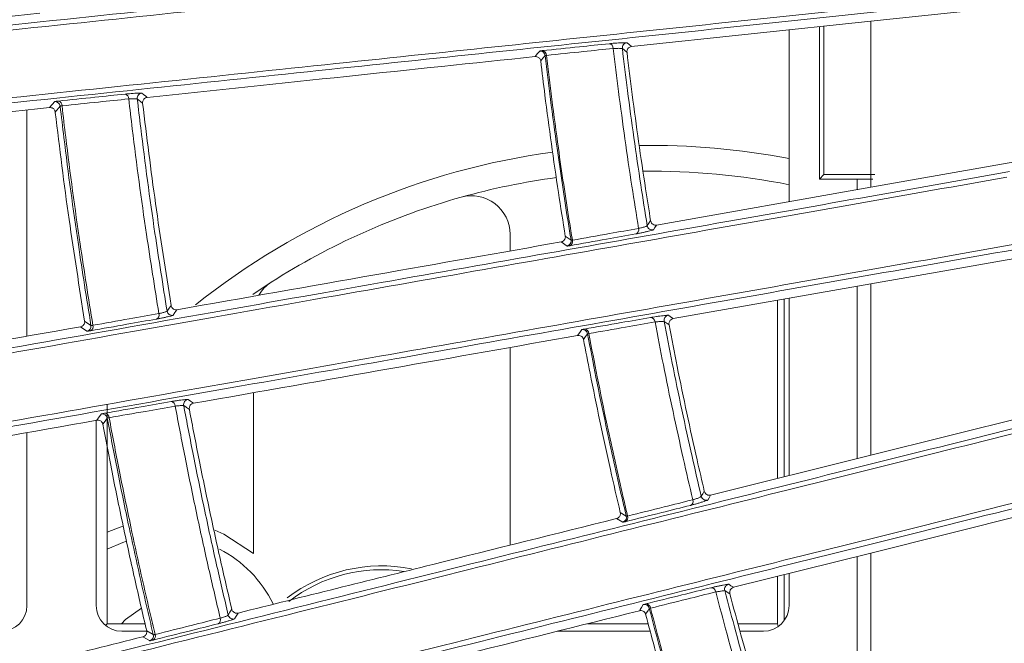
# Model space of a CAD drawing. Header units: millimetres. Extents: x 0 to 1118, y 0 to 864.
# Tile 322 of 512: x 480 to 489, y 410 to 416. Entities that reach past the tile are written whole.
import ezdxf

# ---------------------------------------------------------------- set-up
doc = ezdxf.new("R2010")
doc.units = ezdxf.units.MM
doc.styles.add('SLDTEXTSTYLE0', font='TXT', dxfattribs={"width": 0.605})
doc.dimstyles.new('SLDDIMSTYLE3', dxfattribs={"dimtxt": 3.175, "dimasz": 3.302, "dimexe": 0, "dimexo": 0.0625, "dimgap": 0.79375, "dimtad": 0, "dimtih": 1, "dimtoh": 1, "dimdec": 1, "dimlfac": 4, "dimrnd": 1e-09, "dimzin": 12, "dimdsep": 46, "dimtxsty": 'SLDTEXTSTYLE0', "dimsah": 1, "dimcen": 0.09, "dimadec": 0, "dimazin": 3, "dimtfac": 1, "dimtofl": 0, "dimtmove": 0, "dimatfit": 3, "dimfxl": 1, "dimfrac": 2, "dimtolj": 1, "dimtzin": 12, "dimarcsym": 0})

# ---------------------------------------------------------------- blocks, each defined once
blk = doc.blocks.new('_D_9')
at = {"color": 7, "linetype": 'Continuous', "lineweight": 0}
for p, q in [((522.1253, 420.3386), (447.1385, 420.3386)), ((448.7385, 420.3386), (448.7385, 403.9348)), ((448.7385, 382.6583), (448.7385, 399.0621)), ((465.7357, 382.6583), (447.1385, 382.6583))]:
    blk.add_line(p, q, dxfattribs=at)
for points in [[(448.7385, 420.3386), (448.2305, 417.0366), (449.2465, 417.0366)], [(448.7385, 382.6583), (449.2465, 385.9603), (448.2305, 385.9603)]]:
    blk.add_solid(points, dxfattribs=at)
at = {"color": 7, "linetype": 'Continuous', "lineweight": 0, "insert": (443.2814, 403.1549), "char_height": 3.175, "attachment_point": 1, "style": 'SLDTEXTSTYLE0'}
blk.add_mtext('150.7', dxfattribs=at)

msp = doc.modelspace()

# ---------------------------------------------------------------- linework, layer by layer
at = {"color": 7, "linetype": 'Continuous', "lineweight": 15}
for p, q in [((487.9107, 416.1794), (489.2466, 416.3198)), ((485.5803, 415.9345), (487.9107, 416.1794)), ((487.4107, 416.1268), (487.4107, 414.6427)), ((487.4545, 416.1314), (487.4545, 414.6864)), ((487.9107, 414.5633), (487.9107, 416.1794)), ((487.1146, 414.4229), (487.1146, 416.0957)), ((479.6896, 413.1136), (479.6896, 415.3153)), ((489.4556, 414.8357), (487.9107, 414.5633)), ((487.4545, 414.6864), (487.4107, 414.6427)), ((487.4545, 414.6864), (487.9491, 414.6864)), ((487.4107, 414.6427), (487.9317, 414.6427)), ((487.7771, 414.5397), (487.7771, 414.6427)), ((487.9107, 414.5633), (485.8246, 414.1954)), ((484.3967, 414.1058), (484.3967, 413.9436)), ((487.9107, 413.6242), (489.6161, 413.9249)), ((482.0698, 413.639), (481.8905, 413.5205)), ((485.9853, 413.2847), (487.9107, 413.6242)), ((487.7771, 411.9227), (487.7771, 413.6006)), ((487.9107, 411.956), (487.9107, 413.6242)), ((487.0029, 413.4641), (487.0029, 411.7297)), ((487.0685, 411.746), (487.0685, 413.4757)), ((487.1146, 411.7575), (487.1146, 413.4838)), ((484.3967, 413.0046), (484.3967, 411.0798)), ((481.8967, 410.9979), (481.8967, 412.5638)), ((480.4732, 410.3146), (480.4732, 412.4508)), ((489.9279, 412.459), (487.9107, 411.956)), ((480.3646, 412.2936), (480.3646, 410.4919)), ((479.6896, 410.4919), (479.6896, 412.1746)), ((487.9107, 411.956), (486.3502, 411.5669)), ((487.9107, 411.0029), (490.1516, 411.5615)), ((486.5741, 410.6696), (487.9107, 411.0029)), ((487.7771, 409.2152), (487.7771, 410.9696)), ((487.9107, 409.2586), (487.9107, 411.0029)), ((487.0029, 410.7765), (487.0029, 410.3146)), ((487.0685, 410.3472), (487.0685, 410.7929)), ((487.1146, 410.4919), (487.1146, 410.8044)), ((480.4567, 410.2981), (480.4732, 410.3146)), ((480.841, 410.3146), (480.4732, 410.3146)), ((485.7423, 410.3146), (485.1501, 410.3146)), ((487.0029, 410.3146), (486.617, 410.3146)), ((487.0093, 410.288), (487.0029, 410.3146)), ((480.6146, 410.2419), (480.8572, 410.2419)), ((484.8586, 410.2419), (485.7617, 410.2419)), ((486.6365, 410.2419), (486.8646, 410.2419))]:
    msp.add_line(p, q, dxfattribs=at)
at = {"color": 9, "linetype": 'Continuous', "lineweight": 0}
for p, q in [((479.9603, 415.3979), (479.9114, 415.3387)), ((484.8944, 414.0314), (484.9526, 413.9918)), ((484.9353, 414.0867), (484.9912, 414.0487)), ((480.2521, 413.2614), (480.3137, 413.2192)), ((485.8975, 413.2585), (485.9453, 413.224)), ((480.2113, 413.2056), (480.2746, 413.1622)), ((485.4339, 411.3384), (485.4946, 411.3031)), ((485.4708, 411.3965), (485.5292, 411.3625)), ((480.8567, 410.2465), (480.9209, 410.2087))]:
    msp.add_line(p, q, dxfattribs=at)
at = {"color": 9, "linetype": 'Continuous', "lineweight": 0, "flags": 128}
for points in [[(485.5373, 415.9703), (485.5575, 415.9535), (485.5803, 415.9345)], [(484.6407, 415.8357), (484.6644, 415.8642), (484.6858, 415.8898)], [(484.7387, 415.8457), (484.717, 415.8198), (484.6954, 415.7938)], [(485.5362, 415.8767), (485.5135, 415.8956), (485.511, 415.8977), (485.4909, 415.9145)], [(480.811, 415.4803), (480.827, 415.4671), (480.8472, 415.4504), (480.8616, 415.4385)], [(480.0137, 415.3538), (479.9976, 415.3342), (479.9661, 415.2962)], [(480.8174, 415.3814), (480.7972, 415.3981), (480.765, 415.4247)], [(485.7332, 414.1899), (485.7498, 414.2143), (485.7663, 414.2388)], [(485.8246, 414.1954), (485.8079, 414.1708), (485.7933, 414.1492)], [(481.0554, 413.3581), (481.0746, 413.3862), (481.0938, 413.4142)], [(481.1519, 413.3714), (481.1325, 413.3431), (481.115, 413.3174)], [(485.9399, 413.3174), (485.9612, 413.302), (485.9853, 413.2847)], [(485.0549, 413.1206), (485.0766, 413.1506), (485.0961, 413.1777)], [(485.1519, 413.1374), (485.1321, 413.11), (485.1124, 413.0826)], [(481.2593, 412.4989), (481.2847, 412.4807), (481.3126, 412.4608)], [(481.2724, 412.4007), (481.2449, 412.4204), (481.2427, 412.422), (481.2173, 412.4401)], [(480.3718, 412.2949), (480.3951, 412.3274), (480.4165, 412.3573)], [(480.4728, 412.317), (480.4511, 412.2867), (480.4294, 412.2564)], [(486.2596, 411.5551), (486.2743, 411.5806), (486.2891, 411.6061)], [(486.3502, 411.5669), (486.3353, 411.5412), (486.3223, 411.5187)], [(486.5266, 410.699), (486.5489, 410.6852), (486.5741, 410.6696)], [(486.5384, 410.6063), (486.5134, 410.6218), (486.5107, 410.6235), (486.4884, 410.6373)], [(485.6575, 410.4411), (485.6648, 410.4528), (485.677, 410.4725), (485.6946, 410.5008)], [(485.7531, 410.4644), (485.7409, 410.4448), (485.7175, 410.4072)], [(481.6512, 410.3991), (481.6682, 410.4283), (481.6854, 410.4576)], [(481.7464, 410.419), (481.729, 410.3894), (481.7134, 410.3627)], [(480.8858, 410.1491), (480.8836, 410.1504), (480.8543, 410.1677), (480.8199, 410.1879)]]:
    msp.add_lwpolyline(points, dxfattribs=at)
at = {"color": 7, "linetype": 'Continuous', "lineweight": 15, "flags": 128}
for points in [[(480.4732, 411.2062), (480.5969, 411.2546), (480.6263, 411.2641)], [(481.5209, 411.2272), (481.6084, 411.1883), (481.8967, 410.9979)], [(480.6595, 411.1172), (480.6241, 411.1053), (480.4732, 411.0396)], [(480.8061, 410.4651), (480.6505, 410.3576), (480.612, 410.3146)]]:
    msp.add_lwpolyline(points, dxfattribs=at)
at = {"color": 9, "linetype": 'Continuous', "lineweight": 0}
for centre, radius, start, end in [((485.3563, 415.9155), 0.0462, 359.36773, 83.32539), ((484.689, 415.8399), 0.05, 6.69779, 93.62895), ((484.7052, 415.8479), 0.0461, 359.10632, 82.85731), ((480.6364, 415.4261), 0.0455, 357.15893, 78.4194), ((480.8147, 415.4304), 0.05, 94.26634, 186.57356), ((479.964, 415.348), 0.05, 6.63655, 94.21477), ((479.9863, 415.3588), 0.0455, 356.80337, 77.37277), ((485.6046, 414.1515), 0.0456, 292.29428, 14.65755), ((484.9418, 414.0407), 0.05, 282.37552, 9.17293), ((484.9602, 414.037), 0.0454, 292.74488, 14.96017), ((481.1048, 413.3664), 0.05, 189.52641, 281.73639), ((480.9327, 413.3208), 0.0448, 297.06412, 17.35217), ((485.7631, 413.2499), 0.0463, 2.89889, 87.25518), ((480.2643, 413.2111), 0.05, 281.79272, 9.27043), ((480.2893, 413.2064), 0.0447, 298.09272, 17.80332), ((485.1027, 413.1281), 0.05, 10.66556, 97.62738), ((485.1183, 413.1371), 0.0462, 2.65184, 86.79503), ((481.0887, 412.4324), 0.0457, 0.84292, 82.42891), ((481.2665, 412.4493), 0.05, 98.25758, 190.5997), ((480.4236, 412.3078), 0.05, 10.61001, 98.20448), ((480.4449, 412.3199), 0.0456, 0.50494, 81.40588), ((486.134, 411.5077), 0.0454, 296.17919, 18.17748), ((485.4805, 411.3511), 0.05, 286.37905, 13.14294), ((485.4992, 411.3485), 0.0453, 296.6109, 18.48134), ((486.3548, 410.6193), 0.0465, 6.45248, 91.19234), ((485.7047, 410.4518), 0.05, 14.63956, 101.61967), ((485.7195, 410.4617), 0.0464, 6.22342, 90.74342), ((481.5314, 410.3532), 0.0446, 300.81611, 20.93371), ((481.6998, 410.4108), 0.05, 193.55045, 285.74919), ((480.8722, 410.1973), 0.05, 285.80421, 13.24703), ((480.8975, 410.1942), 0.0445, 301.82039, 21.39793)]:
    msp.add_arc(centre, radius, start, end, dxfattribs=at)
at = {"color": 7, "linetype": 'Continuous', "lineweight": 15}
for centre, radius, start, end in [((485.5406, 415.9203), 0.05, 93.69728, 186.66701), ((485.7717, 407.8458), 7.125, 79.13589, 90.92425), ((485.7717, 407.8458), 7.125, 97.73734, 128.53896), ((485.7717, 407.8458), 6.875, 78.73576, 90.63775), ((485.7717, 407.8458), 6.875, 97.71663, 105.6185), ((485.7717, 407.8458), 6.875, 105.6185, 122.57897), ((484.0217, 414.1058), 0.375, 0, 105.6185), ((485.7826, 414.1981), 0.05, 189.45977, 282.30523), ((482.2717, 413.323), 0.375, 122.57897, 149.30364), ((485.9466, 413.2678), 0.05, 97.69689, 190.70529), ((486.3082, 411.5667), 0.05, 193.49144, 286.30346), ((481.0217, 409.9864), 1.1875, 26.04513, 62.76708), ((483.1467, 409.3614), 1.5166, 79.02622, 127.35028), ((483.1467, 409.3614), 1.4794, 81.45462, 127.66813), ((486.5368, 410.65), 0.05, 101.6902, 194.73705), ((479.4396, 410.4919), 0.25, 270, 0), ((480.6146, 410.4919), 0.25, 180, 270), ((486.8646, 410.4919), 0.25, 270, 0)]:
    msp.add_arc(centre, radius, start, end, dxfattribs=at)
for points, knots in [([(497.5433, 443.0689), (496.9297, 442.3235), (495.7002, 440.8299), (494.1013, 438.4025), (492.6936, 435.8608), (491.5028, 433.2002), (490.5408, 430.4353), (489.8118, 427.5836), (489.3229, 424.6785), (489.0834, 421.7704), (489.0947, 418.8786), (489.3416, 416.0211), (489.8199, 413.1948), (490.5257, 410.4291), (491.4587, 407.7421), (492.604, 405.1447), (493.9575, 402.6532), (495.5709, 400.1533), (496.8559, 398.5861), (497.5433, 397.7477)], [0, 0, 0, 0, 0.058748, 0.117702, 0.176654, 0.235398, 0.294707, 0.354238, 0.413765, 0.473066, 0.530775, 0.588694, 0.646616, 0.704331, 0.761659, 0.819183, 0.87671, 0.934045, 1, 1, 1, 1]), ([(488.9178, 417.0808), (487.9494, 416.979), (486.4947, 416.826), (484.3992, 416.6056), (482.7542, 416.4325), (481.0236, 416.2504), (479.1785, 416.0563), (477.2019, 415.8483), (475.3414, 415.6525), (473.6674, 415.4763), (472.6961, 415.3741), (472.2086, 415.3228)], [0, 0, 0, 0, 0.214384, 0.322039, 0.429682, 0.536985, 0.64426, 0.754035, 0.863727, 0.931607, 1, 1, 1, 1]), ([(472.2176, 415.3737), (472.7027, 415.4247), (473.6767, 415.5271), (475.3357, 415.7015), (477.1684, 415.8943), (479.1363, 416.1012), (481.0044, 416.2977), (482.7656, 416.4829), (484.4214, 416.657), (486.5189, 416.8777), (487.9769, 417.031), (488.9505, 417.1334)], [0, 0, 0, 0, 0.067951, 0.136465, 0.243395, 0.3504, 0.460489, 0.570609, 0.677677, 0.784756, 1, 1, 1, 1]), ([(472.188, 414.6633), (472.6882, 414.7159), (473.693, 414.8215), (475.379, 414.9987), (477.2219, 415.1924), (479.1853, 415.3986), (481.0492, 415.5945), (482.8072, 415.7791), (484.4607, 415.9528), (486.5562, 416.1729), (488.0134, 416.3259), (488.9865, 416.4281)], [0, 0, 0, 0, 0.069758, 0.140137, 0.24657, 0.353077, 0.46264, 0.572235, 0.6789, 0.785576, 1, 1, 1, 1]), ([(489.0295, 416.382), (488.0604, 416.2802), (486.6047, 416.1272), (484.5085, 415.9071), (482.8628, 415.7342), (481.131, 415.5523), (479.2843, 415.3583), (477.3059, 415.1506), (475.4289, 414.9534), (473.7206, 414.7739), (472.713, 414.6681), (472.2072, 414.6149)], [0, 0, 0, 0, 0.213288, 0.320387, 0.427474, 0.534324, 0.641145, 0.750446, 0.859664, 0.929549, 1, 1, 1, 1]), ([(479.8148, 416.2583), (479.1803, 416.1916), (477.9063, 416.0577), (476.5023, 415.9101), (475.7975, 415.836)], [0, 0, 0, 0, 0.498086, 1, 1, 1, 1]), ([(484.711, 415.8936), (484.8319, 415.9062), (485.0502, 415.9289), (485.2655, 415.9513), (485.3616, 415.9613)], [0, 0, 0, 0, 0.553615, 1, 1, 1, 1]), ([(485.5803, 415.9345), (485.5725, 415.9325), (485.5596, 415.9293), (485.5457, 415.9152), (485.5385, 415.9015), (485.5355, 415.8885), (485.536, 415.8804), (485.5362, 415.8767)], [0, 0, 0, 0, 0.359578, 0.596051, 0.76508, 0.894153, 1, 1, 1, 1]), ([(480.8616, 415.4385), (481.5177, 415.5075), (482.8322, 415.6456), (484.0372, 415.7723), (484.6407, 415.8357)], [0, 0, 0, 0, 0.499144, 1, 1, 1, 1]), ([(484.6954, 415.7938), (484.6946, 415.7979), (484.6929, 415.8061), (484.6862, 415.8177), (484.6747, 415.8289), (484.6585, 415.836), (484.6464, 415.8358), (484.6407, 415.8357)], [0, 0, 0, 0, 0.126915, 0.253046, 0.442979, 0.735045, 1, 1, 1, 1]), ([(485.6487, 414.1631), (485.6267, 414.3), (485.58, 414.5901), (485.5152, 415.0344), (485.4547, 415.4815), (485.4193, 415.7753), (485.4025, 415.9149)], [0, 0, 0, 0, 0.235149, 0.4983, 0.761471, 1, 1, 1, 1]), ([(485.4909, 415.9145), (485.5073, 415.7784), (485.5423, 415.4885), (485.6022, 415.0456), (485.6663, 414.6068), (485.712, 414.3219), (485.7332, 414.1899)], [0, 0, 0, 0, 0.236129, 0.502905, 0.769659, 1, 1, 1, 1]), ([(485.7663, 414.2388), (485.7498, 414.3418), (485.7089, 414.5978), (485.6485, 415.0075), (485.5881, 415.4504), (485.5528, 415.7404), (485.5362, 415.8767)], [0, 0, 0, 0, 0.189306, 0.470175, 0.751044, 1, 1, 1, 1]), ([(484.9353, 414.0867), (484.9126, 414.2287), (484.8648, 414.5283), (484.7985, 414.9866), (484.7413, 415.4136), (484.7088, 415.683), (484.6954, 415.7938)], [0, 0, 0, 0, 0.250253, 0.527995, 0.805737, 1, 1, 1, 1]), ([(480.8616, 415.4385), (480.8554, 415.4372), (480.8436, 415.4345), (480.8294, 415.4228), (480.8207, 415.4086), (480.8167, 415.3945), (480.8172, 415.3855), (480.8174, 415.3814)], [0, 0, 0, 0, 0.26927, 0.521122, 0.713668, 0.870125, 1, 1, 1, 1]), ([(481.0938, 413.4142), (481.0416, 413.7442), (480.9382, 414.3983), (480.8574, 415.0557), (480.8174, 415.3814)], [0, 0, 0, 0, 0.504538, 1, 1, 1, 1]), ([(475.8942, 414.9164), (476.5932, 414.9899), (477.9975, 415.1375), (479.2715, 415.2714), (479.9114, 415.3387)], [0, 0, 0, 0, 0.497771, 1, 1, 1, 1]), ([(479.9661, 415.2962), (479.9652, 415.3007), (479.9634, 415.3096), (479.9558, 415.3219), (479.9435, 415.3328), (479.9277, 415.339), (479.9164, 415.3388), (479.9114, 415.3387)], [0, 0, 0, 0, 0.151417, 0.3022316, 0.506926, 0.7800196, 1, 1, 1, 1]), ([(480.2521, 413.2614), (480.2002, 413.5911), (480.0937, 414.2661), (480.007, 414.9457), (479.9663, 415.2946), (479.9661, 415.2962)], [0, 0, 0, 0, 0.48717, 0.997669, 1, 1, 1, 1]), ([(472.2211, 411.7096), (472.7868, 411.8094), (473.925, 412.0101), (475.7263, 412.3278), (477.6116, 412.6604), (479.5543, 413.003), (481.3989, 413.3284), (483.1389, 413.6353), (484.7764, 413.9242), (486.8524, 414.2904), (488.2984, 414.5454), (489.264, 414.7157)], [0, 0, 0, 0, 0.077659, 0.15623, 0.260741, 0.365326, 0.47284, 0.580385, 0.685027, 0.78968, 1, 1, 1, 1]), ([(489.2351, 414.6615), (488.2744, 414.4921), (486.8315, 414.2377), (484.7574, 413.8717), (483.1305, 413.5847), (481.4199, 413.2828), (479.5974, 412.9612), (477.6464, 412.6169), (475.737, 412.2799), (473.9221, 411.9596), (472.7872, 411.7593), (472.2168, 411.6586)], [0, 0, 0, 0, 0.209534, 0.3147302, 0.4199145, 0.5247865, 0.629631, 0.7368517, 0.843993, 0.9215867, 1, 1, 1, 1]), ([(485.7663, 414.2388), (485.7674, 414.2344), (485.7695, 414.2256), (485.7773, 414.2131), (485.7899, 414.2013), (485.8069, 414.1942), (485.819, 414.195), (485.8246, 414.1954)], [0, 0, 0, 0, 0.129707, 0.258475, 0.458404, 0.749688, 1, 1, 1, 1]), ([(485.6219, 414.1094), (485.5273, 414.0926), (485.3141, 414.0548), (485.098, 414.0164), (484.9778, 413.9951)], [0, 0, 0, 0, 0.443802, 1, 1, 1, 1]), ([(472.1826, 410.9888), (472.7741, 411.0931), (473.9648, 411.3032), (475.8125, 411.629), (477.7166, 411.9648), (479.6541, 412.3064), (481.4938, 412.6307), (483.2301, 412.9368), (484.8649, 413.2249), (486.9385, 413.5904), (488.3839, 413.8451), (489.3491, 414.0152)], [0, 0, 0, 0, 0.080534, 0.162117, 0.265861, 0.369677, 0.476381, 0.583116, 0.68708, 0.791056, 1, 1, 1, 1]), ([(484.8944, 414.0314), (484.2984, 413.9263), (483.1046, 413.7158), (481.8035, 413.4863), (481.1519, 413.3714)], [0, 0, 0, 0, 0.499281, 1, 1, 1, 1]), ([(484.8944, 414.0314), (484.9028, 414.034), (484.9155, 414.0379), (484.9283, 414.0521), (484.9341, 414.0643), (484.9364, 414.0762), (484.9356, 414.0834), (484.9353, 414.0867)], [0, 0, 0, 0, 0.406917, 0.612073, 0.775188, 0.897427, 1, 1, 1, 1]), ([(489.3953, 413.9717), (488.4338, 413.8022), (486.9897, 413.5477), (484.9154, 413.1821), (483.2882, 412.8953), (481.5771, 412.5937), (479.7537, 412.2723), (477.8018, 411.9283), (475.8677, 411.5873), (473.9982, 411.2578), (472.8042, 411.0473), (472.2038, 410.9415)], [0, 0, 0, 0, 0.2078798, 0.3122374, 0.4165834, 0.5207192, 0.6248276, 0.7312785, 0.8376514, 0.9183548, 1, 1, 1, 1]), ([(481.0938, 413.4142), (481.0949, 413.4095), (481.0973, 413.4001), (481.1059, 413.3872), (481.1191, 413.3761), (481.1356, 413.3701), (481.1469, 413.371), (481.1519, 413.3714)], [0, 0, 0, 0, 0.152308, 0.303893, 0.514792, 0.78548, 1, 1, 1, 1]), ([(480.2113, 413.2056), (480.2176, 413.2073), (480.2292, 413.2106), (480.2424, 413.2224), (480.2501, 413.2359), (480.2533, 413.2492), (480.2525, 413.2576), (480.2521, 413.2614)], [0, 0, 0, 0, 0.284887, 0.53046, 0.716602, 0.869319, 1, 1, 1, 1]), ([(485.1209, 413.1833), (485.2405, 413.2042), (485.4567, 413.2421), (485.67, 413.2795), (485.7653, 413.2962)], [0, 0, 0, 0, 0.553029, 1, 1, 1, 1]), ([(486.1772, 411.5219), (486.1458, 411.6562), (486.0792, 411.9417), (485.9836, 412.38), (485.8919, 412.8224), (485.8359, 413.1136), (485.8093, 413.2523)], [0, 0, 0, 0, 0.233892, 0.497268, 0.760663, 1, 1, 1, 1]), ([(485.8975, 413.2585), (485.9235, 413.1231), (485.9788, 412.8354), (486.0697, 412.3968), (486.1641, 411.9643), (486.2294, 411.6842), (486.2596, 411.5551)], [0, 0, 0, 0, 0.23752, 0.504518, 0.771498, 1, 1, 1, 1]), ([(485.9853, 413.2847), (485.9777, 413.2822), (485.9651, 413.2781), (485.9522, 413.2633), (485.946, 413.2491), (485.9438, 413.2359), (485.9448, 413.2278), (485.9453, 413.224)], [0, 0, 0, 0, 0.3596397, 0.593445, 0.7616247, 0.8903119, 1, 1, 1, 1]), ([(480.2113, 413.2056), (479.5829, 413.0947), (478.3211, 412.8723), (476.9309, 412.6271), (476.2331, 412.504)], [0, 0, 0, 0, 0.498121, 1, 1, 1, 1]), ([(486.2891, 411.6061), (486.2656, 411.7074), (486.2069, 411.9596), (486.1182, 412.364), (486.0269, 412.802), (485.9713, 413.0891), (485.9453, 413.224)], [0, 0, 0, 0, 0.188641, 0.469731, 0.750821, 1, 1, 1, 1]), ([(481.3126, 412.4608), (481.962, 412.5753), (483.263, 412.8047), (484.4569, 413.0152), (485.0549, 413.1206)], [0, 0, 0, 0, 0.499171, 1, 1, 1, 1]), ([(485.1124, 413.0826), (485.1113, 413.0867), (485.109, 413.0948), (485.1014, 413.106), (485.0889, 413.1164), (485.0723, 413.1221), (485.0604, 413.1211), (485.0549, 413.1206)], [0, 0, 0, 0, 0.1276, 0.254326, 0.447945, 0.746074, 1, 1, 1, 1]), ([(485.4708, 411.3965), (485.4382, 411.5366), (485.3696, 411.8323), (485.2714, 412.2852), (485.1846, 412.7071), (485.1334, 412.9733), (485.1124, 413.0826)], [0, 0, 0, 0, 0.250443, 0.528376, 0.80631, 1, 1, 1, 1]), ([(481.573, 410.3692), (481.5351, 410.5307), (481.4552, 410.8715), (481.3411, 411.3935), (481.2322, 411.9199), (481.166, 412.2669), (481.1343, 412.4331)], [0, 0, 0, 0, 0.235948, 0.497751, 0.759575, 1, 1, 1, 1]), ([(481.2173, 412.4401), (481.2485, 412.2766), (481.3142, 411.9325), (481.4225, 411.4095), (481.5354, 410.8925), (481.6143, 410.5563), (481.6512, 410.3991)], [0, 0, 0, 0, 0.239249, 0.503544, 0.767817, 1, 1, 1, 1]), ([(481.3126, 412.4608), (481.3066, 412.459), (481.2949, 412.4556), (481.2817, 412.443), (481.274, 412.4283), (481.2709, 412.4139), (481.2719, 412.4049), (481.2724, 412.4007)], [0, 0, 0, 0, 0.269533, 0.519854, 0.711118, 0.866734, 1, 1, 1, 1]), ([(481.6854, 410.4576), (481.6562, 410.5824), (481.5851, 410.8861), (481.4787, 411.3703), (481.3699, 411.8932), (481.3038, 412.2372), (481.2724, 412.4007)], [0, 0, 0, 0, 0.193536, 0.471115, 0.748694, 1, 1, 1, 1]), ([(472.2245, 407.9565), (472.9129, 408.1281), (474.3026, 408.4746), (476.3194, 408.9776), (478.2844, 409.4676), (480.1898, 409.9428), (481.9996, 410.3942), (483.7085, 410.8204), (485.3189, 411.222), (487.363, 411.7318), (488.7915, 412.088), (489.7453, 412.3259)], [0, 0, 0, 0, 0.091667, 0.185036, 0.286022, 0.387075, 0.490843, 0.594639, 0.695742, 0.796857, 1, 1, 1, 1]), ([(476.3937, 411.5934), (477.0859, 411.7155), (478.4764, 411.9607), (479.7382, 412.1832), (480.3718, 412.2949)], [0, 0, 0, 0, 0.497815, 1, 1, 1, 1]), ([(480.4294, 412.2564), (480.4282, 412.2608), (480.4257, 412.2695), (480.4172, 412.2814), (480.4041, 412.2914), (480.3879, 412.2964), (480.3767, 412.2953), (480.3718, 412.2949)], [0, 0, 0, 0, 0.15151, 0.302408, 0.509234, 0.785708, 1, 1, 1, 1]), ([(489.7202, 412.2702), (488.7709, 412.0336), (487.3453, 411.6781), (485.3029, 411.1687), (483.7026, 410.7695), (482.0216, 410.3501), (480.2328, 409.9038), (478.319, 409.4263), (476.3391, 408.9323), (474.6333, 408.5066), (473.2791, 408.1687), (472.5768, 407.9935), (472.2257, 407.9058)], [0, 0, 0, 0, 0.202449, 0.304055, 0.405651, 0.506971, 0.608266, 0.711761, 0.815181, 0.906812, 0.953409, 1, 1, 1, 1]), ([(480.8567, 410.2465), (480.8174, 410.4146), (480.7353, 410.7663), (480.6186, 411.3037), (480.5155, 411.8056), (480.4548, 412.1236), (480.4294, 412.2564)], [0, 0, 0, 0, 0.252019, 0.527364, 0.802709, 1, 1, 1, 1]), ([(472.1781, 407.2203), (472.5422, 407.3111), (473.2704, 407.4928), (474.7007, 407.8495), (476.449, 408.2855), (478.4391, 408.7818), (480.3393, 409.2556), (482.1436, 409.7054), (483.8482, 410.1304), (485.4556, 410.5311), (487.4973, 411.04), (488.9255, 411.3958), (489.879, 411.6334)], [0, 0, 0, 0, 0.0477, 0.095408, 0.192747, 0.292743, 0.392806, 0.49553, 0.598282, 0.698482, 0.798692, 1, 1, 1, 1]), ([(489.9281, 411.5928), (488.9779, 411.356), (487.5509, 411.0003), (485.5086, 410.4912), (483.9085, 410.0923), (482.2274, 409.6733), (480.4384, 409.2274), (478.5246, 408.7504), (476.5123, 408.2488), (474.7507, 407.8097), (473.3173, 407.4524), (472.5726, 407.2668), (472.2003, 407.1739)], [0, 0, 0, 0, 0.200338, 0.300875, 0.4014, 0.501752, 0.602078, 0.704561, 0.806971, 0.902573, 0.951291, 1, 1, 1, 1]), ([(486.2891, 411.6061), (486.2905, 411.6018), (486.2933, 411.5931), (486.302, 411.5811), (486.3156, 411.5701), (486.333, 411.5645), (486.3449, 411.5662), (486.3502, 411.5669)], [0, 0, 0, 0, 0.1306604, 0.2603581, 0.4641369, 0.7605012, 1, 1, 1, 1]), ([(486.1541, 411.467), (486.061, 411.4437), (485.8509, 411.3911), (485.638, 411.3377), (485.5194, 411.308)], [0, 0, 0, 0, 0.44328, 1, 1, 1, 1]), ([(485.4339, 411.3384), (484.8461, 411.1919), (483.669, 410.8984), (482.3878, 410.5789), (481.7464, 410.419)], [0, 0, 0, 0, 0.499312, 1, 1, 1, 1]), ([(485.4339, 411.3384), (485.4421, 411.3416), (485.4543, 411.3464), (485.4661, 411.3613), (485.4711, 411.3738), (485.4726, 411.3858), (485.4714, 411.3931), (485.4708, 411.3965)], [0, 0, 0, 0, 0.4068954, 0.6097085, 0.7720134, 0.8938674, 1, 1, 1, 1]), ([(485.7189, 410.5081), (485.8366, 410.5373), (486.0496, 410.5902), (486.2598, 410.6424), (486.3539, 410.6657)], [0, 0, 0, 0, 0.552457, 1, 1, 1, 1]), ([(486.5741, 410.6696), (486.5667, 410.6666), (486.5545, 410.6617), (486.5427, 410.6461), (486.5374, 410.6317), (486.5361, 410.6183), (486.5376, 410.6101), (486.5384, 410.6063)], [0, 0, 0, 0, 0.359628, 0.590974, 0.758348, 0.886654, 1, 1, 1, 1]), ([(486.8887, 408.9241), (486.8484, 409.0548), (486.7622, 409.3341), (486.6364, 409.764), (486.5137, 410.2), (486.4374, 410.4875), (486.401, 410.6245)], [0, 0, 0, 0, 0.2319791, 0.4958081, 0.7596565, 1, 1, 1, 1]), ([(486.4884, 410.6373), (486.524, 410.5031), (486.5996, 410.2189), (486.7213, 409.7863), (486.8454, 409.3624), (486.9297, 409.0887), (486.9684, 408.9633)], [0, 0, 0, 0, 0.239081, 0.506536, 0.773971, 1, 1, 1, 1]), ([(486.9943, 409.0163), (486.9639, 409.115), (486.888, 409.362), (486.7713, 409.7589), (486.6494, 410.1902), (486.5739, 410.4733), (486.5384, 410.6063)], [0, 0, 0, 0, 0.187239, 0.468796, 0.750352, 1, 1, 1, 1]), ([(481.6854, 410.4576), (481.6869, 410.4529), (481.6899, 410.4437), (481.6994, 410.4314), (481.7135, 410.4212), (481.7304, 410.4165), (481.7415, 410.4182), (481.7464, 410.419)], [0, 0, 0, 0, 0.152558, 0.304362, 0.517738, 0.791534, 1, 1, 1, 1]), ([(481.9702, 409.5217), (482.6096, 409.6811), (483.8904, 410.0005), (485.0678, 410.2941), (485.6575, 410.4411)], [0, 0, 0, 0, 0.499208, 1, 1, 1, 1]), ([(485.7175, 410.4072), (485.7161, 410.4112), (485.7133, 410.4192), (485.7048, 410.4298), (485.6914, 410.4394), (485.6744, 410.4438), (485.6627, 410.4419), (485.6575, 410.4411)], [0, 0, 0, 0, 0.128238, 0.255548, 0.452716, 0.756721, 1, 1, 1, 1]), ([(486.1927, 408.7501), (486.1504, 408.8877), (486.0612, 409.178), (485.9317, 409.623), (485.8157, 410.0378), (485.746, 410.2997), (485.7175, 410.4072)], [0, 0, 0, 0, 0.250528, 0.528545, 0.806562, 1, 1, 1, 1]), ([(480.8199, 410.1879), (480.2004, 410.0335), (478.957, 409.7234), (477.5874, 409.3819), (476.9, 409.2105)], [0, 0, 0, 0, 0.498174, 1, 1, 1, 1]), ([(480.8199, 410.1879), (480.826, 410.1901), (480.8372, 410.1942), (480.8496, 410.2068), (480.8563, 410.2207), (480.8587, 410.2342), (480.8573, 410.2426), (480.8567, 410.2465)], [0, 0, 0, 0, 0.285042, 0.529091, 0.714112, 0.865927, 1, 1, 1, 1])]:
    msp.add_open_spline(points, degree=3, knots=knots, dxfattribs=at)
at = {"color": 9, "linetype": 'Continuous', "lineweight": 0}
for points, knots in [([(485.3616, 415.9613), (485.3698, 415.9621), (485.3862, 415.9637), (485.4187, 415.9661), (485.4528, 415.9683), (485.4853, 415.97), (485.5124, 415.971), (485.531, 415.9711), (485.5367, 415.9707), (485.5373, 415.9703), (485.5373, 415.9703)], [0, 0, 0, 0, 0.140976, 0.28197, 0.423099, 0.564344, 0.705603, 0.846709, 0.987599, 1, 1, 1, 1]), ([(484.711, 415.8936), (484.7107, 415.8936), (484.7031, 415.8928), (484.6903, 415.8913), (484.6873, 415.8903), (484.6858, 415.8898)], [0, 0, 0, 0, 0.015558, 0.50012, 1, 1, 1, 1]), ([(484.7387, 415.8457), (484.7394, 415.846), (484.7408, 415.8465), (484.7478, 415.847), (484.7513, 415.8472)], [0, 0, 0, 0, 0.499852, 1, 1, 1, 1]), ([(484.9912, 414.0487), (484.9814, 414.1092), (484.933, 414.4068), (484.8648, 414.8633), (484.792, 415.402), (484.7558, 415.7033), (484.7387, 415.8457)], [0, 0, 0, 0, 0.10141, 0.498439, 0.762956, 1, 1, 1, 1]), ([(485.4025, 415.9149), (485.3063, 415.9049), (485.0908, 415.8825), (484.8723, 415.8598), (484.7513, 415.8472)], [0, 0, 0, 0, 0.446375, 1, 1, 1, 1]), ([(484.7513, 415.8472), (484.7684, 415.7052), (484.8046, 415.4043), (484.8773, 414.8661), (484.9455, 414.4088), (484.9941, 414.1103), (485.0041, 414.0487)], [0, 0, 0, 0, 0.23628, 0.500441, 0.896936, 1, 1, 1, 1]), ([(485.4025, 415.9149), (485.4066, 415.9152), (485.4148, 415.9156), (485.4312, 415.916), (485.4483, 415.9161), (485.4647, 415.9161), (485.4782, 415.9158), (485.4882, 415.9152), (485.49, 415.9148), (485.4909, 415.9145)], [0, 0, 0, 0, 0.140909, 0.28202, 0.423356, 0.564858, 0.706181, 0.847233, 1, 1, 1, 1]), ([(479.9962, 415.4031), (480.1154, 415.4155), (480.3334, 415.4382), (480.5481, 415.4606), (480.6455, 415.4707)], [0, 0, 0, 0, 0.546549, 1, 1, 1, 1]), ([(480.6455, 415.4707), (480.6547, 415.4716), (480.673, 415.4734), (480.7068, 415.4761), (480.7406, 415.4785), (480.7713, 415.4802), (480.795, 415.481), (480.8082, 415.481), (480.8102, 415.4805), (480.811, 415.4803)], [0, 0, 0, 0, 0.149829, 0.299657, 0.449582, 0.59961, 0.749647, 0.899607, 1, 1, 1, 1]), ([(479.9962, 415.4031), (479.9921, 415.4027), (479.9797, 415.4014), (479.9647, 415.3994), (479.9618, 415.3984), (479.9603, 415.3979)], [0, 0, 0, 0, 0.203124, 0.60159, 1, 1, 1, 1]), ([(480.0137, 415.3538), (480.0144, 415.3541), (480.0159, 415.3547), (480.0234, 415.3556), (480.0296, 415.3561), (480.0317, 415.3562)], [0, 0, 0, 0, 0.398411, 0.796876, 1, 1, 1, 1]), ([(480.3137, 413.2192), (480.2718, 413.4812), (480.1745, 414.0892), (480.0789, 414.8015), (480.0258, 415.2517), (480.0137, 415.3538)], [0, 0, 0, 0, 0.369224, 0.856957, 1, 1, 1, 1]), ([(480.6818, 415.4239), (480.5843, 415.4137), (480.3693, 415.3914), (480.151, 415.3687), (480.0317, 415.3562)], [0, 0, 0, 0, 0.45344, 1, 1, 1, 1]), ([(480.0317, 415.3562), (480.0437, 415.2543), (480.0967, 414.8045), (480.1924, 414.0916), (480.2898, 413.4829), (480.3319, 413.2201)], [0, 0, 0, 0, 0.14272, 0.629814, 1, 1, 1, 1]), ([(480.6818, 415.4239), (480.6864, 415.4242), (480.6956, 415.4248), (480.7126, 415.4255), (480.7296, 415.4259), (480.745, 415.426), (480.7569, 415.4258), (480.7636, 415.4253), (480.7646, 415.4249), (480.765, 415.4247)], [0, 0, 0, 0, 0.149716, 0.299533, 0.449604, 0.59975, 0.74985, 0.899697, 1, 1, 1, 1]), ([(480.9755, 413.3342), (480.9345, 413.5906), (480.8388, 414.1889), (480.7453, 414.8862), (480.6932, 415.3269), (480.6818, 415.4239)], [0, 0, 0, 0, 0.369205, 0.861261, 1, 1, 1, 1]), ([(480.765, 415.4247), (480.7761, 415.3306), (480.8278, 414.8933), (480.9203, 414.2037), (481.0151, 413.6103), (481.0554, 413.3581)], [0, 0, 0, 0, 0.136193, 0.632878, 1, 1, 1, 1]), ([(485.0041, 414.0487), (485.1244, 414.0701), (485.3407, 414.1084), (485.554, 414.1463), (485.6487, 414.1631)], [0, 0, 0, 0, 0.556204, 1, 1, 1, 1]), ([(485.7933, 414.1492), (485.7919, 414.1485), (485.789, 414.1471), (485.7712, 414.1421), (485.7456, 414.1357), (485.7141, 414.1284), (485.6805, 414.121), (485.6488, 414.1144), (485.6303, 414.1109), (485.6225, 414.1095), (485.6219, 414.1094)], [0, 0, 0, 0, 0.141579, 0.283165, 0.42496, 0.566695, 0.708002, 0.848716, 0.988976, 1, 1, 1, 1]), ([(485.6487, 414.1631), (485.6531, 414.1638), (485.6615, 414.1652), (485.678, 414.1692), (485.6946, 414.1738), (485.7102, 414.1787), (485.7227, 414.1834), (485.7313, 414.1875), (485.7326, 414.1891), (485.7332, 414.1899)], [0, 0, 0, 0, 0.150114, 0.290063, 0.431053, 0.573061, 0.715533, 0.857925, 1, 1, 1, 1]), ([(484.9912, 414.0487), (484.9921, 414.0483), (484.9937, 414.0474), (485.0007, 414.0483), (485.0041, 414.0487)], [0, 0, 0, 0, 0.5093992, 1, 1, 1, 1]), ([(484.9526, 413.9918), (484.9526, 413.9918), (484.9531, 413.9915), (484.9579, 413.9917), (484.9711, 413.994), (484.9778, 413.9951)], [0, 0, 0, 0, 0.021122, 0.508622, 1, 1, 1, 1]), ([(480.9755, 413.3342), (480.9784, 413.3347), (480.9857, 413.336), (481, 413.3391), (481.0166, 413.3434), (481.0322, 413.3479), (481.0448, 413.3522), (481.0535, 413.3559), (481.0548, 413.3574), (481.0554, 413.3581)], [0, 0, 0, 0, 0.099018, 0.247856, 0.397436, 0.547785, 0.698575, 0.849346, 1, 1, 1, 1]), ([(480.9531, 413.281), (480.8572, 413.264), (480.6447, 413.2263), (480.4288, 413.188), (480.3104, 413.167)], [0, 0, 0, 0, 0.4510757, 1, 1, 1, 1]), ([(480.3319, 413.2201), (480.4505, 413.2411), (480.6666, 413.2794), (480.8795, 413.3172), (480.9755, 413.3342)], [0, 0, 0, 0, 0.548942, 1, 1, 1, 1]), ([(481.115, 413.3174), (481.1136, 413.3167), (481.1107, 413.3153), (481.0929, 413.3105), (481.0673, 413.3044), (481.0358, 413.2974), (481.0023, 413.2904), (480.9736, 413.2847), (480.959, 413.282), (480.9531, 413.281)], [0, 0, 0, 0, 0.150245, 0.300459, 0.450821, 0.601089, 0.751019, 0.900502, 1, 1, 1, 1]), ([(485.8093, 413.2523), (485.7139, 413.2356), (485.5005, 413.1981), (485.2841, 413.1602), (485.1645, 413.1393)], [0, 0, 0, 0, 0.44696, 1, 1, 1, 1]), ([(485.7653, 413.2962), (485.7734, 413.2976), (485.7896, 413.3003), (485.8219, 413.305), (485.8558, 413.3096), (485.8881, 413.3135), (485.9151, 413.3164), (485.9336, 413.3178), (485.9393, 413.3178), (485.9399, 413.3174), (485.9399, 413.3174)], [0, 0, 0, 0, 0.141152, 0.282293, 0.423542, 0.56479, 0.705933, 0.84685, 0.9876, 1, 1, 1, 1]), ([(485.8093, 413.2523), (485.8134, 413.2527), (485.8216, 413.2536), (485.838, 413.255), (485.855, 413.2564), (485.8714, 413.2575), (485.8849, 413.2583), (485.8949, 413.2588), (485.8966, 413.2586), (485.8975, 413.2585)], [0, 0, 0, 0, 0.141288, 0.282698, 0.424196, 0.565619, 0.706718, 0.847404, 1, 1, 1, 1]), ([(480.2746, 413.1622), (480.2751, 413.1621), (480.2766, 413.1618), (480.287, 413.163), (480.3026, 413.1656), (480.3104, 413.167)], [0, 0, 0, 0, 0.202703, 0.601328, 1, 1, 1, 1]), ([(480.3137, 413.2192), (480.314, 413.219), (480.3149, 413.2184), (480.3201, 413.2183), (480.328, 413.2195), (480.3319, 413.2201)], [0, 0, 0, 0, 0.203109, 0.602002, 1, 1, 1, 1]), ([(485.1209, 413.1833), (485.1207, 413.1832), (485.1132, 413.1819), (485.1005, 413.1795), (485.0976, 413.1783), (485.0961, 413.1777)], [0, 0, 0, 0, 0.015186, 0.500326, 1, 1, 1, 1]), ([(485.1519, 413.1374), (485.1526, 413.1376), (485.154, 413.138), (485.161, 413.1388), (485.1645, 413.1393)], [0, 0, 0, 0, 0.4995429, 1, 1, 1, 1]), ([(485.5292, 411.3625), (485.5153, 411.4217), (485.4463, 411.7148), (485.3465, 412.1651), (485.2362, 412.6979), (485.179, 412.9963), (485.1519, 413.1374)], [0, 0, 0, 0, 0.100552, 0.497888, 0.762603, 1, 1, 1, 1]), ([(485.1645, 413.1393), (485.1914, 412.9989), (485.2485, 412.7012), (485.3586, 412.1693), (485.4586, 411.7177), (485.5279, 411.4234), (485.5421, 411.3629)], [0, 0, 0, 0, 0.23609, 0.500452, 0.897259, 1, 1, 1, 1]), ([(480.4517, 412.365), (480.5696, 412.3857), (480.7856, 412.4235), (480.9982, 412.4608), (481.0947, 412.4777)], [0, 0, 0, 0, 0.546246, 1, 1, 1, 1]), ([(481.0947, 412.4777), (481.1038, 412.4792), (481.1219, 412.4823), (481.1555, 412.4874), (481.189, 412.4921), (481.2195, 412.4959), (481.2432, 412.4984), (481.2565, 412.4994), (481.2585, 412.499), (481.2593, 412.4989)], [0, 0, 0, 0, 0.1497722, 0.2995333, 0.4493786, 0.5992361, 0.7490483, 0.8987212, 1, 1, 1, 1]), ([(481.1343, 412.4331), (481.0377, 412.4162), (480.8248, 412.3789), (480.6086, 412.341), (480.4905, 412.3203)], [0, 0, 0, 0, 0.453745, 1, 1, 1, 1]), ([(481.1343, 412.4331), (481.1389, 412.4337), (481.1481, 412.4349), (481.165, 412.4367), (481.1819, 412.4383), (481.1972, 412.4396), (481.2092, 412.4403), (481.2159, 412.4405), (481.2169, 412.4402), (481.2173, 412.4401)], [0, 0, 0, 0, 0.149802, 0.299661, 0.449639, 0.599573, 0.749336, 0.898878, 1, 1, 1, 1]), ([(480.4517, 412.365), (480.4476, 412.3643), (480.4355, 412.3621), (480.4207, 412.3591), (480.4179, 412.3579), (480.4165, 412.3573)], [0, 0, 0, 0, 0.200399, 0.600183, 1, 1, 1, 1]), ([(480.4728, 412.317), (480.4735, 412.3173), (480.4749, 412.3179), (480.4824, 412.3191), (480.4885, 412.32), (480.4905, 412.3203)], [0, 0, 0, 0, 0.399688, 0.799496, 1, 1, 1, 1]), ([(480.9209, 410.2087), (480.904, 410.2803), (480.8217, 410.6279), (480.7033, 411.1613), (480.5727, 411.7929), (480.505, 412.1478), (480.4728, 412.317)], [0, 0, 0, 0, 0.102416, 0.497231, 0.760327, 1, 1, 1, 1]), ([(480.4905, 412.3203), (480.5227, 412.1516), (480.5902, 411.7972), (480.7206, 411.1663), (480.8392, 410.632), (480.9217, 410.2833), (480.9389, 410.2104)], [0, 0, 0, 0, 0.238829, 0.501584, 0.895886, 1, 1, 1, 1]), ([(485.5421, 411.3629), (485.6607, 411.3926), (485.8738, 411.4459), (486.084, 411.4986), (486.1772, 411.5219)], [0, 0, 0, 0, 0.556726, 1, 1, 1, 1]), ([(486.3223, 411.5187), (486.3209, 411.5179), (486.3182, 411.5163), (486.3007, 411.5101), (486.2755, 411.5019), (486.2445, 411.4923), (486.2116, 411.4826), (486.1804, 411.4738), (486.1623, 411.469), (486.1546, 411.4671), (486.1541, 411.467)], [0, 0, 0, 0, 0.141887, 0.283791, 0.425861, 0.567688, 0.708894, 0.849357, 0.989288, 1, 1, 1, 1]), ([(486.1772, 411.5219), (486.1815, 411.5229), (486.1898, 411.5248), (486.206, 411.5298), (486.2222, 411.5355), (486.2374, 411.5417), (486.2496, 411.5474), (486.2579, 411.5522), (486.259, 411.5541), (486.2596, 411.5551)], [0, 0, 0, 0, 0.149263, 0.288631, 0.429297, 0.571342, 0.714269, 0.85723, 1, 1, 1, 1]), ([(485.5292, 411.3625), (485.5301, 411.362), (485.5318, 411.3611), (485.5387, 411.3623), (485.5421, 411.3629)], [0, 0, 0, 0, 0.511078, 1, 1, 1, 1]), ([(485.4946, 411.3031), (485.4946, 411.3031), (485.4951, 411.3028), (485.4998, 411.3033), (485.5129, 411.3065), (485.5194, 411.308)], [0, 0, 0, 0, 0.021022, 0.509989, 1, 1, 1, 1]), ([(486.3539, 410.6657), (486.3618, 410.6676), (486.3778, 410.6715), (486.4098, 410.6785), (486.4432, 410.6854), (486.4752, 410.6916), (486.5019, 410.6963), (486.5203, 410.699), (486.5259, 410.6994), (486.5266, 410.6991), (486.5266, 410.699)], [0, 0, 0, 0, 0.141273, 0.282558, 0.423883, 0.565089, 0.70608, 0.84683, 0.987413, 1, 1, 1, 1]), ([(486.401, 410.6245), (486.3068, 410.6011), (486.0965, 410.5489), (485.8833, 410.496), (485.7656, 410.4667)], [0, 0, 0, 0, 0.447538, 1, 1, 1, 1]), ([(486.401, 410.6245), (486.4051, 410.6251), (486.4132, 410.6265), (486.4294, 410.629), (486.4464, 410.6315), (486.4626, 410.6339), (486.476, 410.6358), (486.4858, 410.6371), (486.4875, 410.6372), (486.4884, 410.6373)], [0, 0, 0, 0, 0.141645, 0.283296, 0.424871, 0.566105, 0.706907, 0.847339, 1, 1, 1, 1]), ([(485.7189, 410.5081), (485.7187, 410.508), (485.7113, 410.5062), (485.6988, 410.5029), (485.696, 410.5015), (485.6946, 410.5008)], [0, 0, 0, 0, 0.014641, 0.500538, 1, 1, 1, 1]), ([(485.7531, 410.4644), (485.7538, 410.4646), (485.7552, 410.465), (485.7621, 410.4662), (485.7656, 410.4667)], [0, 0, 0, 0, 0.499253, 1, 1, 1, 1]), ([(486.2532, 408.7203), (486.2353, 408.7781), (486.1461, 409.0654), (486.0152, 409.5075), (485.8679, 410.0316), (485.79, 410.3255), (485.7531, 410.4644)], [0, 0, 0, 0, 0.1000519, 0.4975423, 0.7623555, 1, 1, 1, 1]), ([(485.7656, 410.4667), (485.8022, 410.3287), (485.8799, 410.0359), (486.0268, 409.513), (486.1581, 409.0694), (486.2477, 408.7806), (486.2662, 408.7212)], [0, 0, 0, 0, 0.23582, 0.500284, 0.897251, 1, 1, 1, 1]), ([(480.9389, 410.2104), (481.0559, 410.2397), (481.2689, 410.293), (481.4786, 410.3455), (481.573, 410.3692)], [0, 0, 0, 0, 0.549528, 1, 1, 1, 1]), ([(481.573, 410.3692), (481.5759, 410.3699), (481.5832, 410.3716), (481.5973, 410.3757), (481.6136, 410.3811), (481.6288, 410.3868), (481.6411, 410.3921), (481.6494, 410.3966), (481.6506, 410.3983), (481.6512, 410.3991)], [0, 0, 0, 0, 0.099711, 0.247941, 0.397087, 0.547252, 0.698125, 0.849122, 1, 1, 1, 1]), ([(481.5542, 410.3149), (481.4599, 410.2913), (481.2505, 410.2389), (481.0378, 410.1856), (480.9209, 410.1563)], [0, 0, 0, 0, 0.4504896, 1, 1, 1, 1]), ([(481.7134, 410.3627), (481.712, 410.3619), (481.7093, 410.3603), (481.6918, 410.3543), (481.6667, 410.3463), (481.6356, 410.3371), (481.6027, 410.3278), (481.5745, 410.3201), (481.56, 410.3164), (481.5542, 410.3149)], [0, 0, 0, 0, 0.150238, 0.300471, 0.450819, 0.600954, 0.750595, 0.899687, 1, 1, 1, 1]), ([(480.9209, 410.2087), (480.9212, 410.2085), (480.9221, 410.2079), (480.9273, 410.208), (480.9351, 410.2096), (480.9389, 410.2104)], [0, 0, 0, 0, 0.200366, 0.600743, 1, 1, 1, 1]), ([(480.8858, 410.1491), (480.8864, 410.1491), (480.8879, 410.1489), (480.898, 410.1507), (480.9133, 410.1545), (480.9209, 410.1563)], [0, 0, 0, 0, 0.199604, 0.599775, 1, 1, 1, 1])]:
    msp.add_open_spline(points, degree=3, knots=knots, dxfattribs=at)

# ---------------------------------------------------------------- dimensions: what is measured, and where the dimension line sits
at = {"color": 7, "linetype": 'Continuous', "lineweight": 0}
dim = msp.add_linear_dim(base=(448.7385, 420.3386), p1=(467.3357, 382.6583), p2=(523.7253, 420.3386), angle=90, dimstyle='SLDDIMSTYLE3', dxfattribs=at)
dim.commit()
dim.dimension.update_dxf_attribs({"geometry": '_D_9', "text_midpoint": (448.7385, 401.4985), "dimtype": 160})

doc.saveas('drawing.dxf')
